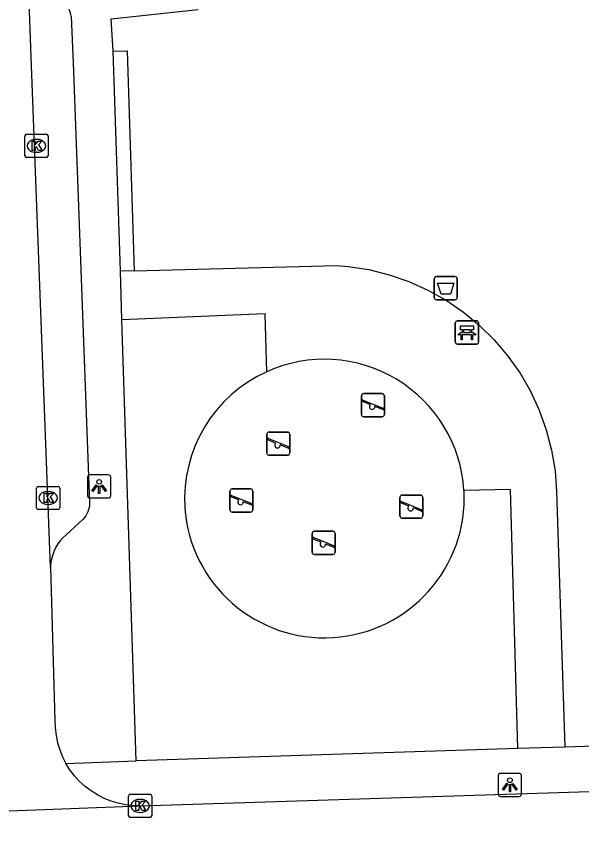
# Model space of a CAD drawing. Extents: x 161084 to 161928, y 385355 to 386522.
# Drawn here: x 161813.39 to 161837.79, y 386343.52 to 386378.56 of the extents above; entities that cross this region are included whole.
import ezdxf

# ---------------------------------------------------------------- set-up
doc = ezdxf.new("R2010")
doc.units = 0
for name, color, linetype in [('IMGEO_Afvalbak', 7, 'Continuous'), ('IMGEO_Bank', 7, 'Continuous'), ('IMGEO_Groenvoorziening', 7, 'Continuous'), ('IMGEO_Haag', 7, 'Continuous'), ('IMGEO_Kolk', 7, 'Continuous'), ('IMGEO_Lichtpunt', 7, 'Continuous'), ('IMGEO_Rijbaan_lokaal_open', 7, 'Continuous'), ('IMGEO_Speelvoorziening', 7, 'Continuous'), ('IMGEO_Voetpad_open', 7, 'Continuous')]:
    doc.layers.add(name, color=color, linetype=linetype)

msp = doc.modelspace()

# ---------------------------------------------------------------- linework, layer by layer
at = {"layer": 'IMGEO_Afvalbak'}
for p, q in [((161831.424, 386366.417), (161831.424, 386367.217)), ((161831.424, 386367.217), (161831.424, 386366.417)), ((161831.524, 386367.317), (161832.314, 386367.317)), ((161832.314, 386367.317), (161831.524, 386367.317)), ((161832.414, 386367.217), (161832.414, 386366.417)), ((161832.414, 386366.417), (161832.414, 386367.217)), ((161832.314, 386366.317), (161831.524, 386366.317)), ((161831.524, 386366.317), (161832.314, 386366.317))]:
    msp.add_line(p, q, dxfattribs=at)
msp.add_lwpolyline([(161831.567, 386367.031), (161832.271, 386367.031), (161832.122, 386366.561), (161831.716, 386366.561), (161831.567, 386367.031)], dxfattribs=at)
for centre, start, end in [((161831.524, 386367.217), 90, 180), ((161831.524, 386367.217), 90, 180), ((161832.314, 386367.217), 0, 90), ((161832.314, 386367.217), 360, 90), ((161831.524, 386366.417), 180, 270), ((161831.524, 386366.417), 180, 270), ((161832.314, 386366.417), 270, 0), ((161832.314, 386366.417), 270, 0)]:
    msp.add_arc(centre, 0.1, start, end, dxfattribs=at)
at = {"layer": 'IMGEO_Bank'}
for p, q in [((161832.409, 386365.408), (161833.25, 386365.408)), ((161833.25, 386365.408), (161832.409, 386365.408)), ((161832.334, 386364.483), (161832.334, 386365.324)), ((161832.334, 386365.324), (161832.334, 386364.483)), ((161832.975, 386365.026), (161832.693, 386365.026)), ((161833.334, 386365.333), (161833.334, 386364.492)), ((161833.334, 386364.492), (161833.334, 386365.333)), ((161833.031, 386364.806), (161832.638, 386364.806)), ((161832.643, 386364.914), (161832.643, 386365.02)), ((161832.687, 386365.02), (161832.687, 386364.914)), ((161832.693, 386364.908), (161832.975, 386364.908)), ((161832.981, 386364.914), (161832.981, 386365.02)), ((161833.025, 386365.02), (161833.025, 386364.914)), ((161833.259, 386364.408), (161832.418, 386364.408)), ((161832.418, 386364.408), (161833.259, 386364.408))]:
    msp.add_line(p, q, dxfattribs=at)
for points in [[(161832.637, 386365.026), (161832.551, 386365.026), (161832.551, 386365.187), (161833.114, 386365.187), (161833.114, 386365.026), (161833.031, 386365.026)], [(161832.581, 386364.806), (161832.439, 386364.806), (161832.551, 386364.908), (161832.637, 386364.908)], [(161832.631, 386364.799), (161832.631, 386364.592), (161832.588, 386364.592), (161832.588, 386364.799)], [(161833.031, 386364.908), (161833.114, 386364.908), (161833.226, 386364.806), (161833.087, 386364.806)], [(161833.081, 386364.799), (161833.081, 386364.592), (161833.037, 386364.592), (161833.037, 386364.799)]]:
    msp.add_lwpolyline(points, dxfattribs=at)
for centre, radius, start, end in [((161832.412, 386365.33), 0.0779, 92.4484, 184.2845), ((161832.412, 386365.33), 0.0779, 92.4484, 184.2845), ((161833.256, 386365.33), 0.0779, 2.4484, 94.2845), ((161833.256, 386365.33), 0.0779, 2.4484, 94.2845), ((161832.636, 386365.019), 0.00671, 2.8957, 87.1043), ((161832.693, 386365.019), 0.00671, 92.8957, 177.1043), ((161832.975, 386365.019), 0.00671, 2.8957, 87.1043), ((161833.032, 386365.019), 0.00671, 92.8957, 177.1043), ((161832.581, 386364.799), 0.00671, 2.8957, 87.1043), ((161832.638, 386364.799), 0.00671, 92.8957, 177.1043), ((161832.636, 386364.915), 0.00671, 272.8957, 357.1043), ((161832.693, 386364.915), 0.00671, 182.8957, 267.1043), ((161832.975, 386364.915), 0.00671, 272.8957, 357.1043), ((161833.032, 386364.915), 0.00671, 182.8957, 267.1043), ((161833.03, 386364.799), 0.00671, 2.8957, 87.1043), ((161833.087, 386364.799), 0.00671, 92.8957, 177.1043), ((161832.412, 386364.486), 0.0779, 182.4484, 274.2845), ((161832.412, 386364.486), 0.0779, 182.4484, 274.2845), ((161833.256, 386364.486), 0.0779, 272.4484, 4.2845), ((161833.256, 386364.486), 0.0779, 272.4484, 4.2845)]:
    msp.add_arc(centre, radius, start, end, dxfattribs=at)
at = {"layer": 'IMGEO_Groenvoorziening'}
for centre, start, end in [((161826.686, 386357.716), 114.3766, 183.5869), ((161826.683, 386357.759), 183.9975, 3.0906)]:
    msp.add_arc(centre, 6.034, start, end, dxfattribs=at)
at = {"layer": 'IMGEO_Haag'}
msp.add_lwpolyline([(161817.573, 386377.049), (161818.172, 386377.065), (161818.481, 386367.57)], dxfattribs=at)
at = {"layer": 'IMGEO_Kolk'}
for p, q in [((161813.836, 386373.464), (161814.688, 386373.464)), ((161813.761, 386372.538), (161813.761, 386373.39)), ((161814.249, 386373.244), (161814.274, 386373.244)), ((161814.762, 386373.39), (161814.762, 386372.538)), ((161814.688, 386372.464), (161813.836, 386372.464)), ((161814.272, 386372.684), (161814.247, 386372.684)), ((161814.267, 386357.337), (161814.267, 386358.189)), ((161814.342, 386358.263), (161815.194, 386358.263)), ((161814.755, 386358.043), (161814.78, 386358.043)), ((161815.268, 386358.189), (161815.268, 386357.337)), ((161814.778, 386357.483), (161814.753, 386357.483)), ((161815.194, 386357.263), (161814.342, 386357.263)), ((161818.234, 386344.043), (161818.234, 386344.895)), ((161818.309, 386344.969), (161819.161, 386344.969)), ((161818.722, 386344.749), (161818.747, 386344.749)), ((161819.235, 386344.895), (161819.235, 386344.043)), ((161818.745, 386344.189), (161818.72, 386344.189)), ((161819.161, 386343.969), (161818.309, 386343.969))]:
    msp.add_line(p, q, dxfattribs=at)
for points in [[(161813.836, 386373.464), (161814.688, 386373.464)], [(161813.761, 386372.538), (161813.761, 386373.39)], [(161814.082, 386373.164), (161814.205, 386373.164), (161814.205, 386373.013), (161814.335, 386373.164), (161814.499, 386373.164), (161814.353, 386373.013), (161814.506, 386372.764), (161814.354, 386372.764), (161814.269, 386372.928), (161814.205, 386372.861), (161814.205, 386372.764), (161814.082, 386372.764), (161814.082, 386373.164)], [(161814.762, 386373.39), (161814.762, 386372.538)], [(161814.688, 386372.464), (161813.836, 386372.464)], [(161814.267, 386357.337), (161814.267, 386358.189)], [(161814.342, 386358.263), (161815.194, 386358.263)], [(161815.268, 386358.189), (161815.268, 386357.337)], [(161814.588, 386357.963), (161814.711, 386357.963), (161814.711, 386357.812), (161814.841, 386357.963), (161815.005, 386357.963), (161814.859, 386357.812), (161815.012, 386357.563), (161814.86, 386357.563), (161814.775, 386357.727), (161814.711, 386357.66), (161814.711, 386357.563), (161814.588, 386357.563), (161814.588, 386357.963)], [(161815.194, 386357.263), (161814.342, 386357.263)], [(161818.234, 386344.043), (161818.234, 386344.895)], [(161818.309, 386344.969), (161819.161, 386344.969)], [(161819.235, 386344.895), (161819.235, 386344.043)], [(161818.555, 386344.669), (161818.678, 386344.669), (161818.678, 386344.518), (161818.808, 386344.669), (161818.972, 386344.669), (161818.826, 386344.518), (161818.979, 386344.269), (161818.827, 386344.269), (161818.742, 386344.433), (161818.678, 386344.366), (161818.678, 386344.269), (161818.555, 386344.269), (161818.555, 386344.669)], [(161819.161, 386343.969), (161818.309, 386343.969)]]:
    msp.add_lwpolyline(points, dxfattribs=at)
for centre, start, end in [((161813.838, 386373.388), 91.552, 178.448), ((161813.838, 386373.388), 91.552, 178.448), ((161814.686, 386373.388), 1.552, 88.448), ((161814.686, 386373.388), 1.552, 88.448), ((161813.838, 386372.54), 181.552, 268.448), ((161813.838, 386372.54), 181.552, 268.448), ((161814.686, 386372.54), 271.552, 358.448), ((161814.686, 386372.54), 271.552, 358.448), ((161814.344, 386358.187), 91.552, 178.448), ((161814.344, 386358.187), 91.552, 178.448), ((161815.192, 386358.187), 1.552, 88.448), ((161815.192, 386358.187), 1.552, 88.448), ((161814.344, 386357.339), 181.552, 268.448), ((161814.344, 386357.339), 181.552, 268.448), ((161815.192, 386357.339), 271.552, 358.448), ((161815.192, 386357.339), 271.552, 358.448), ((161818.311, 386344.893), 91.552, 178.448), ((161818.311, 386344.893), 91.552, 178.448), ((161819.159, 386344.893), 1.552, 88.448), ((161819.159, 386344.893), 1.552, 88.448), ((161818.311, 386344.045), 181.552, 268.448), ((161818.311, 386344.045), 181.552, 268.448), ((161819.159, 386344.045), 271.552, 358.448), ((161819.159, 386344.045), 271.552, 358.448)]:
    msp.add_arc(centre, 0.0765, start, end, dxfattribs=at)
for centre, major_axis, ratio, start_param, end_param in [((161814.248, 386372.964), (-0.387, 0.002), 0.722429, 4.712389, 7.853982), ((161814.273, 386372.964), (-0.39, 0.002), 0.717154, 1.570796, 4.712389), ((161814.754, 386357.763), (-0.387, 0.002), 0.722429, 4.712389, 7.853982), ((161814.779, 386357.763), (-0.39, 0.002), 0.717154, 1.570796, 4.712389), ((161818.721, 386344.469), (-0.387, 0.002), 0.722429, 4.712389, 7.853982), ((161818.746, 386344.469), (-0.39, 0.002), 0.717154, 1.570796, 4.712389)]:
    msp.add_ellipse(centre, major_axis=major_axis, ratio=ratio, start_param=start_param, end_param=end_param, dxfattribs=at)
at = {"layer": 'IMGEO_Lichtpunt'}
for p, q in [((161817.37, 386358.757), (161816.562, 386358.757)), ((161817.37, 386358.757), (161816.562, 386358.757)), ((161816.468, 386358.662), (161816.468, 386357.855)), ((161816.468, 386358.662), (161816.468, 386357.855)), ((161817.464, 386357.855), (161817.464, 386358.662)), ((161817.464, 386357.855), (161817.464, 386358.662)), ((161816.562, 386357.761), (161817.37, 386357.761)), ((161816.562, 386357.761), (161817.37, 386357.761)), ((161834.189, 386345.779), (161834.189, 386344.972)), ((161834.189, 386345.779), (161834.189, 386344.972)), ((161835.091, 386345.874), (161834.283, 386345.874)), ((161835.091, 386345.874), (161834.283, 386345.874)), ((161835.185, 386344.972), (161835.185, 386345.779)), ((161835.185, 386344.972), (161835.185, 386345.779)), ((161834.283, 386344.878), (161835.091, 386344.878)), ((161834.283, 386344.878), (161835.091, 386344.878))]:
    msp.add_line(p, q, dxfattribs=at)
for points in [[(161816.842, 386358.326), (161816.881, 386358.298), (161816.693, 386358.036), (161816.655, 386358.063), (161816.842, 386358.326)], [(161816.944, 386358.278), (161816.991, 386358.278), (161816.991, 386357.956), (161816.944, 386357.956), (161816.944, 386358.278)], [(161817.054, 386358.298), (161817.092, 386358.325), (161817.279, 386358.063), (161817.24, 386358.035), (161817.054, 386358.298)], [(161834.563, 386345.443), (161834.602, 386345.415), (161834.414, 386345.153), (161834.376, 386345.18), (161834.563, 386345.443)], [(161834.775, 386345.415), (161834.813, 386345.442), (161835, 386345.18), (161834.961, 386345.152), (161834.775, 386345.415)], [(161834.665, 386345.395), (161834.712, 386345.395), (161834.712, 386345.073), (161834.665, 386345.073), (161834.665, 386345.395)]]:
    msp.add_lwpolyline(points, dxfattribs=at)
for centre in [(161816.967, 386358.46), (161834.688, 386345.577)]:
    msp.add_circle(centre, 0.0994, dxfattribs=at)
for centre, start, end in [((161816.562, 386358.662), 90, 180), ((161816.562, 386358.662), 90, 180), ((161817.37, 386358.662), 0, 90), ((161817.37, 386358.662), 0, 90), ((161816.562, 386357.855), 180, 270), ((161816.562, 386357.855), 180, 270), ((161817.37, 386357.855), 270, 0), ((161817.37, 386357.855), 270, 360), ((161834.283, 386345.779), 90, 180), ((161834.283, 386345.779), 90, 180), ((161835.091, 386345.779), 0, 90), ((161835.091, 386345.779), 0, 90), ((161834.283, 386344.972), 180, 270), ((161834.283, 386344.972), 180, 270), ((161835.091, 386344.972), 270, 0), ((161835.091, 386344.972), 270, 360)]:
    msp.add_arc(centre, 0.0946, start, end, dxfattribs=at)
at = {"layer": 'IMGEO_Rijbaan_lokaal_open'}
for points in [[(161814.866, 386354.775), (161814.046, 386376.416), (161813.875, 386381.158)], [(161814.866, 386354.775), (161815.061, 386348.155), (161815.069, 386347.832), (161815.106, 386347.51), (161815.172, 386347.194), (161815.266, 386346.884), (161815.386, 386346.584), (161815.534, 386346.296)], [(161818.731, 386344.468), (161818.427, 386344.476), (161818.105, 386344.513), (161817.788, 386344.579), (161817.479, 386344.672), (161817.179, 386344.793), (161816.891, 386344.94), (161816.617, 386345.112), (161816.359, 386345.308), (161816.121, 386345.526), (161815.902, 386345.765), (161815.706, 386346.022), (161815.534, 386346.296)], [(161818.731, 386344.468), (161849.395, 386345.446), (161850.028, 386345.437), (161851.542, 386345.319), (161853.04, 386345.066), (161854.509, 386344.68), (161855.938, 386344.165), (161857.315, 386343.524)], [(161805.95, 386343.979), (161818.731, 386344.468)]]:
    msp.add_lwpolyline(points, dxfattribs=at)
at = {"layer": 'IMGEO_Speelvoorziening'}
for p, q in [((161828.381, 386362.266), (161829.171, 386362.266)), ((161829.171, 386362.266), (161828.381, 386362.266)), ((161828.281, 386361.366), (161828.281, 386362.166)), ((161828.281, 386362.166), (161828.281, 386361.366)), ((161828.664, 386361.794), (161828.325, 386361.931)), ((161828.35, 386361.991), (161829.226, 386361.638)), ((161829.271, 386362.166), (161829.271, 386361.366)), ((161829.271, 386361.366), (161829.271, 386362.166)), ((161829.202, 386361.578), (161828.862, 386361.715)), ((161829.171, 386361.266), (161828.381, 386361.266)), ((161828.381, 386361.266), (161829.171, 386361.266)), ((161824.198, 386359.706), (161824.198, 386360.506)), ((161824.198, 386360.506), (161824.198, 386359.706)), ((161824.298, 386360.606), (161825.088, 386360.606)), ((161825.088, 386360.606), (161824.298, 386360.606)), ((161825.188, 386360.506), (161825.188, 386359.706)), ((161825.188, 386359.706), (161825.188, 386360.506)), ((161824.581, 386360.134), (161824.242, 386360.271)), ((161824.267, 386360.331), (161825.143, 386359.978)), ((161825.119, 386359.918), (161824.779, 386360.055)), ((161825.088, 386359.606), (161824.298, 386359.606)), ((161824.298, 386359.606), (161825.088, 386359.606)), ((161822.604, 386357.25), (161822.604, 386358.05)), ((161822.604, 386358.05), (161822.604, 386357.25)), ((161822.704, 386358.15), (161823.494, 386358.15)), ((161823.494, 386358.15), (161822.704, 386358.15)), ((161823.594, 386358.05), (161823.594, 386357.25)), ((161823.594, 386357.25), (161823.594, 386358.05)), ((161822.987, 386357.678), (161822.648, 386357.815)), ((161822.673, 386357.875), (161823.549, 386357.522)), ((161829.941, 386356.984), (161829.941, 386357.784)), ((161829.941, 386357.784), (161829.941, 386356.984)), ((161830.041, 386357.884), (161830.831, 386357.884)), ((161830.831, 386357.884), (161830.041, 386357.884)), ((161830.931, 386357.784), (161830.931, 386356.984)), ((161830.931, 386356.984), (161830.931, 386357.784)), ((161823.525, 386357.462), (161823.185, 386357.599)), ((161830.324, 386357.412), (161829.985, 386357.549)), ((161830.01, 386357.609), (161830.886, 386357.256)), ((161830.862, 386357.196), (161830.522, 386357.333)), ((161823.494, 386357.15), (161822.704, 386357.15)), ((161822.704, 386357.15), (161823.494, 386357.15)), ((161830.831, 386356.884), (161830.041, 386356.884)), ((161830.041, 386356.884), (161830.831, 386356.884)), ((161826.256, 386356.323), (161827.046, 386356.323)), ((161827.046, 386356.323), (161826.256, 386356.323)), ((161826.156, 386355.423), (161826.156, 386356.223)), ((161826.156, 386356.223), (161826.156, 386355.423)), ((161826.539, 386355.851), (161826.2, 386355.988)), ((161826.225, 386356.048), (161827.101, 386355.695)), ((161827.146, 386356.223), (161827.146, 386355.423)), ((161827.146, 386355.423), (161827.146, 386356.223)), ((161827.077, 386355.635), (161826.737, 386355.772)), ((161827.046, 386355.323), (161826.256, 386355.323)), ((161826.256, 386355.323), (161827.046, 386355.323))]:
    msp.add_line(p, q, dxfattribs=at)
for centre, radius, start, end in [((161828.381, 386362.166), 0.1, 90, 180), ((161828.381, 386362.166), 0.1, 90, 180), ((161829.171, 386362.166), 0.1, 0, 90), ((161829.171, 386362.166), 0.1, 360, 90), ((161828.338, 386361.961), 0.0327, 68.078, 248.078), ((161828.743, 386361.704), 0.12, 130.9928, 5.1632), ((161829.214, 386361.608), 0.0327, 248.078, 68.078), ((161828.381, 386361.366), 0.1, 180, 270), ((161828.381, 386361.366), 0.1, 180, 270), ((161829.171, 386361.366), 0.1, 270, 0), ((161829.171, 386361.366), 0.1, 270, 0), ((161824.298, 386360.506), 0.1, 90, 180), ((161824.298, 386360.506), 0.1, 90, 180), ((161825.088, 386360.506), 0.1, 0, 90), ((161825.088, 386360.506), 0.1, 360, 90), ((161824.255, 386360.301), 0.0327, 68.078, 248.078), ((161824.66, 386360.044), 0.12, 130.9928, 5.1632), ((161825.131, 386359.948), 0.0327, 248.078, 68.078), ((161824.298, 386359.706), 0.1, 180, 270), ((161824.298, 386359.706), 0.1, 180, 270), ((161825.088, 386359.706), 0.1, 270, 0), ((161825.088, 386359.706), 0.1, 270, 0), ((161822.704, 386358.05), 0.1, 90, 180), ((161822.704, 386358.05), 0.1, 90, 180), ((161823.494, 386358.05), 0.1, 0, 90), ((161823.494, 386358.05), 0.1, 360, 90), ((161822.661, 386357.845), 0.0327, 68.078, 248.078), ((161823.066, 386357.588), 0.12, 130.9928, 5.1632), ((161830.041, 386357.784), 0.1, 90, 180), ((161830.041, 386357.784), 0.1, 90, 180), ((161830.831, 386357.784), 0.1, 0, 90), ((161830.831, 386357.784), 0.1, 360, 90), ((161823.537, 386357.492), 0.0327, 248.078, 68.078), ((161829.998, 386357.579), 0.0327, 68.078, 248.078), ((161830.403, 386357.322), 0.12, 130.9928, 5.1632), ((161822.704, 386357.25), 0.1, 180, 270), ((161822.704, 386357.25), 0.1, 180, 270), ((161823.494, 386357.25), 0.1, 270, 0), ((161823.494, 386357.25), 0.1, 270, 0), ((161830.041, 386356.984), 0.1, 180, 270), ((161830.041, 386356.984), 0.1, 180, 270), ((161830.831, 386356.984), 0.1, 270, 0), ((161830.831, 386356.984), 0.1, 270, 0), ((161830.874, 386357.226), 0.0327, 248.078, 68.078), ((161826.256, 386356.223), 0.1, 90, 180), ((161826.256, 386356.223), 0.1, 90, 180), ((161827.046, 386356.223), 0.1, 0, 90), ((161827.046, 386356.223), 0.1, 360, 90), ((161826.213, 386356.018), 0.0327, 68.078, 248.078), ((161826.618, 386355.761), 0.12, 130.9928, 5.1632), ((161827.089, 386355.665), 0.0327, 248.078, 68.078), ((161826.256, 386355.423), 0.1, 180, 270), ((161826.256, 386355.423), 0.1, 180, 270), ((161827.046, 386355.423), 0.1, 270, 0), ((161827.046, 386355.423), 0.1, 270, 0)]:
    msp.add_arc(centre, radius, start, end, dxfattribs=at)
at = {"layer": 'IMGEO_Voetpad_open'}
for points in [[(161817.573, 386377.049), (161817.487, 386378.453), (161821.234, 386378.844)], [(161815.758, 386378.542), (161815.85, 386376.547), (161816.549, 386357.539), (161816.544, 386357.446), (161816.53, 386357.352), (161816.508, 386357.259), (161816.478, 386357.169), (161816.439, 386357.081), (161816.393, 386356.997), (161816.34, 386356.918), (161816.28, 386356.844), (161815.525, 386356.159), (161815.402, 386356.043), (161815.289, 386355.917), (161815.189, 386355.781), (161815.1, 386355.637), (161815.025, 386355.486), (161814.964, 386355.328), (161814.918, 386355.166), (161814.886, 386355), (161814.868, 386354.832), (161814.866, 386354.775)], [(161817.881, 386367.554), (161817.573, 386377.049)], [(161818.481, 386367.57), (161817.881, 386367.554)], [(161817.949, 386365.456), (161817.881, 386367.554)], [(161818.481, 386367.57), (161827.215, 386367.797), (161827.709, 386367.755), (161828.601, 386367.618), (161829.477, 386367.401), (161830.33, 386367.107), (161831.153, 386366.737), (161831.941, 386366.296), (161832.685, 386365.786), (161833.381, 386365.212), (161834.023, 386364.577), (161834.606, 386363.888), (161835.125, 386363.15), (161835.576, 386362.368), (161835.955, 386361.549), (161836.26, 386360.699), (161836.487, 386359.826), (161836.636, 386358.936), (161836.704, 386358.036), (161837.052, 386347.01)], [(161824.195, 386363.212), (161824.131, 386365.716), (161817.949, 386365.456)], [(161818.568, 386346.418), (161817.949, 386365.456)], [(161835.025, 386346.945), (161834.708, 386358.133), (161832.708, 386358.084)], [(161835.025, 386346.945), (161818.568, 386346.418)], [(161837.052, 386347.01), (161835.025, 386346.945)], [(161840.051, 386347.106), (161837.052, 386347.01)], [(161815.534, 386346.296), (161818.568, 386346.418)]]:
    msp.add_lwpolyline(points, dxfattribs=at)
for centre, radius, start, end in [((161814.896, 386378.477), 0.865, 4.2821, 55.6252), ((161826.683, 386357.713), 6.036, 3.5285, 114.3443)]:
    msp.add_arc(centre, radius, start, end, dxfattribs=at)

doc.saveas('drawing.dxf')
